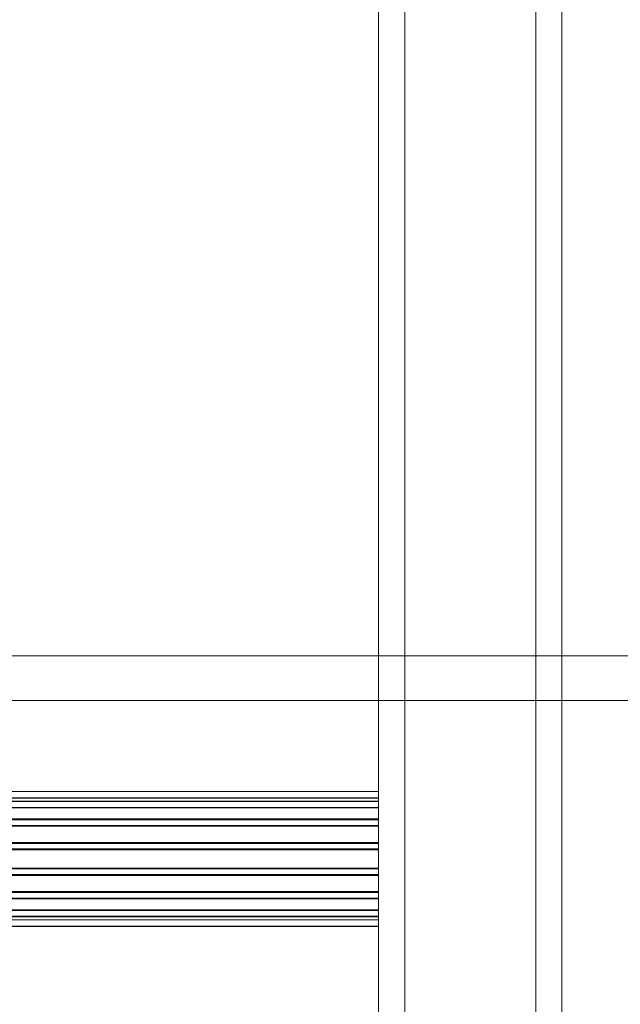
# Model space of a CAD drawing. Header units: millimetres. Extents: x -4395 to 65662, y -65530 to 6847.
# Tile 414 of 656: x 1461 to 1553, y -33653 to -33503. Entities that reach past the tile are written whole.
import ezdxf

# ---------------------------------------------------------------- set-up
doc = ezdxf.new("R2010")
doc.units = ezdxf.units.MM
for name, color, linetype, lineweight in [('COTAS_O', 1, 'Continuous', 0), ('frontal_C03', 7, 'Continuous', 0), ('frontal_tolva', 7, 'Continuous', 0)]:
    doc.layers.add(name, color=color, linetype=linetype, lineweight=lineweight)
doc.dimstyles.new('R19_100', dxfattribs={"dimtxt": 250, "dimasz": 150, "dimexe": 150, "dimexo": 80, "dimgap": 100, "dimtad": 1, "dimtih": 1, "dimtoh": 1, "dimdsep": 46, "dimcen": 0.09, "dimadec": 0, "dimazin": 0, "dimtfac": 1, "dimtdec": 4, "dimtofl": 0, "dimtmove": 0, "dimatfit": 3, "dimfxl": 1, "dimtolj": 1, "dimtzin": 0, "dimarcsym": 0})

# ---------------------------------------------------------------- blocks, each defined once
blk = doc.blocks.new('DIM_R33_43')
at = {"layer": 'COTAS_O'}
for p, q in [((-1725, -33700), (-1575, -33655)), ((1725, -33700), (1575, -33655)), ((-1725, -34400), (-1725, -33700)), ((-1725, -33700), (1725, -33700)), ((-1725, -33700), (-1575, -33745)), ((1725, -33700), (1575, -33745)), ((1725, -34400), (1725, -33700))]:
    blk.add_line(p, q, dxfattribs=at)
blk.add_text('3450 O', height=250, dxfattribs=at).set_placement((0, -33600))

msp = doc.modelspace()

# ---------------------------------------------------------------- linework, layer by layer
at = {"layer": 'frontal_C03'}
for p, q in [((1516, -35237.853), (1516, -32581.274)), ((1520, -32581.274), (1520, -35237.853)), ((1520, -35241.781), (1520, -32585.202)), ((1520, -33068.391), (1520, -35724.97)), ((1516, -33072.319), (1516, -35728.898)), ((1520, -35728.898), (1520, -33072.319)), ((1540, -35988), (1540, -33352.082)), ((1544, -35988), (1544, -33352.082)), ((1516, -33620.739), (-1476, -33620.739)), ((1516, -33620.766), (-1476, -33620.766)), ((1516, -33622.208), (1516, -33620.739)), ((1516, -33620.739), (1516, -33620.766)), ((1516, -33620.766), (1516, -33622.284)), ((1516, -33621.73), (-1476, -33621.73)), ((1516, -33621.757), (-1476, -33621.757)), ((1516, -33622.208), (-1476, -33622.208)), ((1516, -33622.284), (-1476, -33622.284)), ((1516, -33623.199), (1516, -33621.73)), ((1516, -33621.73), (1516, -33621.757)), ((1516, -33621.757), (1516, -33623.274)), ((1516, -33624.948), (1516, -33622.208)), ((1516, -33622.284), (1516, -33625.061)), ((1516, -33623.199), (-1476, -33623.199)), ((1516, -33623.274), (-1476, -33623.274)), ((1516, -33625.939), (1516, -33623.199)), ((1516, -33623.274), (1516, -33626.052)), ((1516, -33624.948), (-1476, -33624.948)), ((1516, -33625.061), (-1476, -33625.061)), ((1516, -33628.543), (1516, -33624.948)), ((1516, -33625.061), (1516, -33628.676)), ((1516, -33625.939), (-1476, -33625.939)), ((1516, -33626.052), (-1476, -33626.052)), ((1516, -33629.533), (1516, -33625.939)), ((1516, -33626.052), (1516, -33629.667)), ((1516, -33628.543), (-1476, -33628.543)), ((1516, -33632.444), (1516, -33628.543)), ((-1476, -33628.676), (1516, -33628.676)), ((1516, -33629.533), (-1476, -33629.533)), ((-1476, -33629.667), (1516, -33629.667)), ((1516, -33628.676), (1516, -33632.578)), ((1516, -33633.435), (1516, -33629.533)), ((1516, -33629.667), (1516, -33633.569)), ((1516, -33632.444), (-1476, -33632.444)), ((1516, -33632.578), (-1476, -33632.578)), ((1516, -33636.059), (1516, -33632.444)), ((1516, -33632.578), (1516, -33636.172)), ((1516, -33633.435), (-1476, -33633.435)), ((1516, -33633.569), (-1476, -33633.569)), ((1516, -33637.05), (1516, -33633.435)), ((1516, -33633.569), (1516, -33637.163)), ((1516, -33636.059), (-1476, -33636.059)), ((1516, -33638.837), (1516, -33636.059)), ((1516, -33636.172), (-1476, -33636.172)), ((1516, -33637.05), (-1476, -33637.05)), ((1516, -33637.163), (-1476, -33637.163)), ((1516, -33636.172), (1516, -33638.913)), ((1516, -33639.828), (1516, -33637.05)), ((1516, -33637.163), (1516, -33639.903)), ((1516, -33638.837), (-1476, -33638.837)), ((1516, -33638.913), (-1476, -33638.913)), ((1516, -33640.355), (1516, -33638.837)), ((1516, -33638.913), (1516, -33640.381)), ((1516, -33639.828), (-1476, -33639.828)), ((1516, -33639.903), (-1476, -33639.903)), ((1516, -33640.355), (-1476, -33640.355)), ((1516, -33640.381), (-1476, -33640.381)), ((1516, -33641.345), (1516, -33639.828)), ((1516, -33639.903), (1516, -33641.372)), ((1516, -33640.381), (1516, -33640.355)), ((1516, -33641.345), (-1476, -33641.345)), ((1516, -33641.372), (-1476, -33641.372)), ((1516, -33641.372), (1516, -33641.345))]:
    msp.add_line(p, q, dxfattribs=at)
at = {"layer": 'frontal_tolva'}
for p, q in [((1725, -33600), (-1725, -33600)), ((1725, -33606.849), (-1725, -33606.849))]:
    msp.add_line(p, q, dxfattribs=at)

# ---------------------------------------------------------------- dimensions: what is measured, and where the dimension line sits
at = {"layer": 'COTAS_O'}
dim = msp.add_aligned_dim(p1=(-1725, -34400), p2=(1725, -34400), distance=700, text='<> O', dimstyle='R19_100', dxfattribs=at)
dim.commit()
dim.dimension.update_dxf_attribs({"geometry": 'DIM_R33_43', "text_midpoint": (0, -33700)})

doc.saveas('drawing.dxf')
